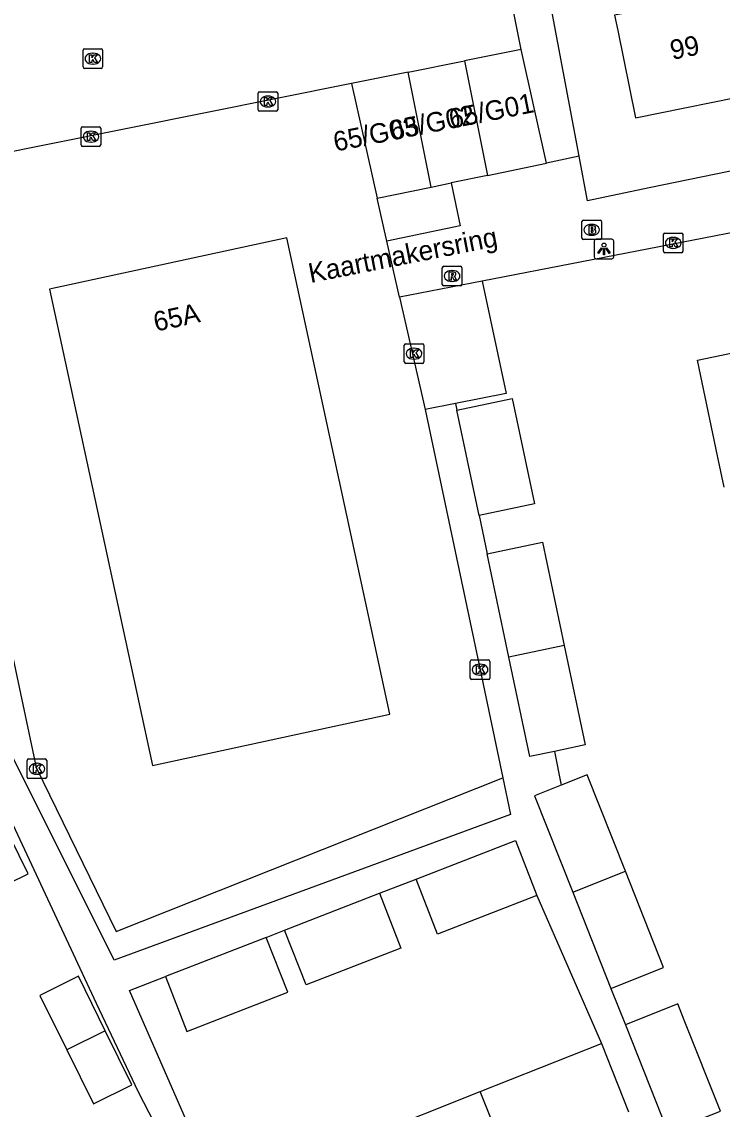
# Model space of a CAD drawing. Extents: x 162990 to 165007, y 383433 to 384336.
# Drawn here: x 163961.2 to 163997, y 384040.4 to 384096 of the extents above; entities that cross this region are included whole.
import ezdxf

# ---------------------------------------------------------------- set-up
doc = ezdxf.new("R2010")
doc.units = 0
for name, color, linetype in [('IMGEO_Brandkraan', 7, 'Continuous'), ('IMGEO_Hek', 7, 'Continuous'), ('IMGEO_Kolk', 7, 'Continuous'), ('IMGEO_Lichtpunt', 7, 'Continuous'), ('IMGEO_Openbare_ruimte_label', 7, 'Continuous'), ('IMGEO_Pand', 7, 'Continuous'), ('IMGEO_Pand_nummerreeks', 7, 'Continuous'), ('IMGEO_Rijbaan_lokaal_open', 7, 'Continuous'), ('IMGEO_Rioolput', 7, 'Continuous'), ('IMGEO_Voetpad_open', 7, 'Continuous')]:
    doc.layers.add(name, color=color, linetype=linetype)

msp = doc.modelspace()

# ---------------------------------------------------------------- linework, layer by layer
at = {"layer": 'IMGEO_Brandkraan'}
for p, q in [((163989.911, 384085.904), (163990.763, 384085.904)), ((163989.836, 384084.978), (163989.836, 384085.83)), ((163990.324, 384085.684), (163990.349, 384085.684)), ((163990.837, 384085.83), (163990.837, 384084.978)), ((163990.763, 384084.904), (163989.911, 384084.904)), ((163990.347, 384085.124), (163990.322, 384085.124))]:
    msp.add_line(p, q, dxfattribs=at)
for points in [[(163989.911, 384085.904), (163990.763, 384085.904)], [(163989.836, 384084.978), (163989.836, 384085.83)], [(163990.184, 384085.604), (163990.184, 384085.204), (163990.397, 384085.204)], [(163990.415, 384085.604), (163990.184, 384085.604)], [(163990.363, 384085.523), (163990.309, 384085.523), (163990.309, 384085.447)], [(163990.309, 384085.447), (163990.362, 384085.447)], [(163990.371, 384085.371), (163990.309, 384085.371), (163990.309, 384085.29)], [(163990.837, 384085.83), (163990.837, 384084.978)], [(163990.763, 384084.904), (163989.911, 384084.904)], [(163990.309, 384085.29), (163990.371, 384085.29)]]:
    msp.add_lwpolyline(points, dxfattribs=at)
for centre, radius, start, end in [((163989.913, 384085.828), 0.0765, 91.552, 178.448), ((163989.913, 384085.828), 0.0765, 91.552, 178.448), ((163990.761, 384085.828), 0.0765, 1.552, 88.448), ((163990.761, 384085.828), 0.0765, 1.552, 88.448), ((163990.364, 384085.485), 0.0379, 267.8285, 90.9355), ((163990.372, 384085.33), 0.0404, 269.8759, 90.5077), ((163990.419, 384085.459), 0.145, 59.4692, 91.5367), ((163990.444, 384085.506), 0.0922, 285.5137, 58.1501), ((163990.449, 384085.314), 0.105, 301.3115, 78.989), ((163989.913, 384084.98), 0.0765, 181.552, 268.448), ((163989.913, 384084.98), 0.0765, 181.552, 268.448), ((163990.403, 384085.455), 0.251, 268.6676, 293.5347), ((163990.761, 384084.98), 0.0765, 271.552, 358.448), ((163990.761, 384084.98), 0.0765, 271.552, 358.448)]:
    msp.add_arc(centre, radius, start, end, dxfattribs=at)
for centre, major_axis, ratio, start_param, end_param in [((163990.323, 384085.404), (-0.387, 0.002), 0.722429, 4.712389, 7.853982), ((163990.348, 384085.404), (-0.39, 0.002), 0.717154, 1.570796, 4.712389)]:
    msp.add_ellipse(centre, major_axis=major_axis, ratio=ratio, start_param=start_param, end_param=end_param, dxfattribs=at)
at = {"layer": 'IMGEO_Hek'}
msp.add_lwpolyline([(163985.795, 384057.378), (163986.191, 384055.501), (163965.916, 384048.055), (163946.672, 384086.586)], dxfattribs=at)
at = {"layer": 'IMGEO_Kolk'}
for p, q in [((163964.332, 384093.734), (163964.332, 384094.586)), ((163964.407, 384094.66), (163965.259, 384094.66)), ((163964.82, 384094.44), (163964.845, 384094.44)), ((163965.333, 384094.586), (163965.333, 384093.734)), ((163964.843, 384093.88), (163964.818, 384093.88)), ((163965.259, 384093.66), (163964.407, 384093.66)), ((163973.283, 384091.543), (163973.283, 384092.395)), ((163973.358, 384092.469), (163974.21, 384092.469)), ((163973.771, 384092.249), (163973.796, 384092.249)), ((163974.284, 384092.395), (163974.284, 384091.543)), ((163974.21, 384091.469), (163973.358, 384091.469)), ((163973.794, 384091.689), (163973.769, 384091.689)), ((163964.235, 384089.746), (163964.235, 384090.598)), ((163964.31, 384090.672), (163965.162, 384090.672)), ((163964.723, 384090.452), (163964.748, 384090.452)), ((163965.236, 384090.598), (163965.236, 384089.746)), ((163964.746, 384089.892), (163964.721, 384089.892)), ((163965.162, 384089.672), (163964.31, 384089.672)), ((163994.004, 384084.311), (163994.004, 384085.163)), ((163994.079, 384085.237), (163994.931, 384085.237)), ((163994.492, 384085.017), (163994.517, 384085.017)), ((163995.005, 384085.163), (163995.005, 384084.311)), ((163994.931, 384084.237), (163994.079, 384084.237)), ((163994.515, 384084.457), (163994.49, 384084.457)), ((163980.755, 384078.647), (163980.755, 384079.499)), ((163980.83, 384079.573), (163981.682, 384079.573)), ((163981.243, 384079.353), (163981.268, 384079.353)), ((163981.756, 384079.499), (163981.756, 384078.647)), ((163981.266, 384078.793), (163981.241, 384078.793)), ((163981.682, 384078.573), (163980.83, 384078.573)), ((163984.13, 384062.484), (163984.13, 384063.336)), ((163984.205, 384063.41), (163985.057, 384063.41)), ((163984.618, 384063.19), (163984.643, 384063.19)), ((163985.131, 384063.336), (163985.131, 384062.484)), ((163984.641, 384062.63), (163984.616, 384062.63)), ((163985.057, 384062.41), (163984.205, 384062.41)), ((163961.473, 384057.416), (163961.473, 384058.268)), ((163961.548, 384058.342), (163962.4, 384058.342)), ((163961.961, 384058.122), (163961.986, 384058.122)), ((163962.474, 384058.268), (163962.474, 384057.416)), ((163961.984, 384057.562), (163961.959, 384057.562)), ((163962.4, 384057.342), (163961.548, 384057.342))]:
    msp.add_line(p, q, dxfattribs=at)
for points in [[(163964.332, 384093.734), (163964.332, 384094.586)], [(163964.407, 384094.66), (163965.259, 384094.66)], [(163964.653, 384094.36), (163964.776, 384094.36), (163964.776, 384094.209), (163964.906, 384094.36), (163965.07, 384094.36), (163964.924, 384094.209), (163965.077, 384093.96), (163964.925, 384093.96), (163964.84, 384094.124), (163964.776, 384094.057), (163964.776, 384093.96), (163964.653, 384093.96), (163964.653, 384094.36)], [(163965.333, 384094.586), (163965.333, 384093.734)], [(163965.259, 384093.66), (163964.407, 384093.66)], [(163973.283, 384091.543), (163973.283, 384092.395)], [(163973.358, 384092.469), (163974.21, 384092.469)], [(163973.604, 384092.169), (163973.727, 384092.169), (163973.727, 384092.018), (163973.857, 384092.169), (163974.021, 384092.169), (163973.875, 384092.018), (163974.028, 384091.769), (163973.876, 384091.769), (163973.791, 384091.933), (163973.727, 384091.866), (163973.727, 384091.769), (163973.604, 384091.769), (163973.604, 384092.169)], [(163974.284, 384092.395), (163974.284, 384091.543)], [(163974.21, 384091.469), (163973.358, 384091.469)], [(163964.235, 384089.746), (163964.235, 384090.598)], [(163964.31, 384090.672), (163965.162, 384090.672)], [(163964.556, 384090.372), (163964.679, 384090.372), (163964.679, 384090.221), (163964.809, 384090.372), (163964.973, 384090.372), (163964.827, 384090.221), (163964.98, 384089.972), (163964.828, 384089.972), (163964.743, 384090.136), (163964.679, 384090.069), (163964.679, 384089.972), (163964.556, 384089.972), (163964.556, 384090.372)], [(163965.236, 384090.598), (163965.236, 384089.746)], [(163965.162, 384089.672), (163964.31, 384089.672)], [(163994.004, 384084.311), (163994.004, 384085.163)], [(163994.079, 384085.237), (163994.931, 384085.237)], [(163994.325, 384084.937), (163994.448, 384084.937), (163994.448, 384084.786), (163994.578, 384084.937), (163994.742, 384084.937), (163994.596, 384084.786), (163994.749, 384084.537), (163994.597, 384084.537), (163994.512, 384084.701), (163994.448, 384084.634), (163994.448, 384084.537), (163994.325, 384084.537), (163994.325, 384084.937)], [(163995.005, 384085.163), (163995.005, 384084.311)], [(163994.931, 384084.237), (163994.079, 384084.237)], [(163980.755, 384078.647), (163980.755, 384079.499)], [(163980.83, 384079.573), (163981.682, 384079.573)], [(163981.076, 384079.273), (163981.199, 384079.273), (163981.199, 384079.122), (163981.329, 384079.273), (163981.493, 384079.273), (163981.347, 384079.122), (163981.5, 384078.873), (163981.348, 384078.873), (163981.263, 384079.037), (163981.199, 384078.97), (163981.199, 384078.873), (163981.076, 384078.873), (163981.076, 384079.273)], [(163981.756, 384079.499), (163981.756, 384078.647)], [(163981.682, 384078.573), (163980.83, 384078.573)], [(163984.13, 384062.484), (163984.13, 384063.336)], [(163984.205, 384063.41), (163985.057, 384063.41)], [(163984.451, 384063.11), (163984.574, 384063.11), (163984.574, 384062.959), (163984.704, 384063.11), (163984.868, 384063.11), (163984.722, 384062.959), (163984.875, 384062.71), (163984.723, 384062.71), (163984.638, 384062.874), (163984.574, 384062.807), (163984.574, 384062.71), (163984.451, 384062.71), (163984.451, 384063.11)], [(163985.131, 384063.336), (163985.131, 384062.484)], [(163985.057, 384062.41), (163984.205, 384062.41)], [(163961.473, 384057.416), (163961.473, 384058.268)], [(163961.548, 384058.342), (163962.4, 384058.342)], [(163962.474, 384058.268), (163962.474, 384057.416)], [(163961.794, 384058.042), (163961.917, 384058.042), (163961.917, 384057.891), (163962.047, 384058.042), (163962.211, 384058.042), (163962.065, 384057.891), (163962.218, 384057.642), (163962.066, 384057.642), (163961.981, 384057.806), (163961.917, 384057.739), (163961.917, 384057.642), (163961.794, 384057.642), (163961.794, 384058.042)], [(163962.4, 384057.342), (163961.548, 384057.342)]]:
    msp.add_lwpolyline(points, dxfattribs=at)
for centre, start, end in [((163964.409, 384094.584), 91.552, 178.448), ((163964.409, 384094.584), 91.552, 178.448), ((163965.257, 384094.584), 1.552, 88.448), ((163965.257, 384094.584), 1.552, 88.448), ((163964.409, 384093.736), 181.552, 268.448), ((163964.409, 384093.736), 181.552, 268.448), ((163965.257, 384093.736), 271.552, 358.448), ((163965.257, 384093.736), 271.552, 358.448), ((163973.36, 384092.393), 91.552, 178.448), ((163973.36, 384092.393), 91.552, 178.448), ((163974.208, 384092.393), 1.552, 88.448), ((163974.208, 384092.393), 1.552, 88.448), ((163973.36, 384091.545), 181.552, 268.448), ((163973.36, 384091.545), 181.552, 268.448), ((163974.208, 384091.545), 271.552, 358.448), ((163974.208, 384091.545), 271.552, 358.448), ((163964.312, 384090.596), 91.552, 178.448), ((163964.312, 384090.596), 91.552, 178.448), ((163965.16, 384090.596), 1.552, 88.448), ((163965.16, 384090.596), 1.552, 88.448), ((163964.312, 384089.748), 181.552, 268.448), ((163964.312, 384089.748), 181.552, 268.448), ((163965.16, 384089.748), 271.552, 358.448), ((163965.16, 384089.748), 271.552, 358.448), ((163994.081, 384085.161), 91.552, 178.448), ((163994.081, 384085.161), 91.552, 178.448), ((163994.929, 384085.161), 1.552, 88.448), ((163994.929, 384085.161), 1.552, 88.448), ((163994.081, 384084.313), 181.552, 268.448), ((163994.081, 384084.313), 181.552, 268.448), ((163994.929, 384084.313), 271.552, 358.448), ((163994.929, 384084.313), 271.552, 358.448), ((163980.832, 384079.497), 91.552, 178.448), ((163980.832, 384079.497), 91.552, 178.448), ((163981.68, 384079.497), 1.552, 88.448), ((163981.68, 384079.497), 1.552, 88.448), ((163980.832, 384078.649), 181.552, 268.448), ((163980.832, 384078.649), 181.552, 268.448), ((163981.68, 384078.649), 271.552, 358.448), ((163981.68, 384078.649), 271.552, 358.448), ((163984.207, 384063.334), 91.552, 178.448), ((163984.207, 384063.334), 91.552, 178.448), ((163985.055, 384063.334), 1.552, 88.448), ((163985.055, 384063.334), 1.552, 88.448), ((163984.207, 384062.486), 181.552, 268.448), ((163984.207, 384062.486), 181.552, 268.448), ((163985.055, 384062.486), 271.552, 358.448), ((163985.055, 384062.486), 271.552, 358.448), ((163961.55, 384058.266), 91.552, 178.448), ((163961.55, 384058.266), 91.552, 178.448), ((163962.398, 384058.266), 1.552, 88.448), ((163962.398, 384058.266), 1.552, 88.448), ((163961.55, 384057.418), 181.552, 268.448), ((163961.55, 384057.418), 181.552, 268.448), ((163962.398, 384057.418), 271.552, 358.448), ((163962.398, 384057.418), 271.552, 358.448)]:
    msp.add_arc(centre, 0.0765, start, end, dxfattribs=at)
for centre, major_axis, ratio, start_param, end_param in [((163964.819, 384094.16), (-0.387, 0.002), 0.722429, 4.712389, 7.853982), ((163964.844, 384094.16), (-0.39, 0.002), 0.717154, 1.570796, 4.712389), ((163973.77, 384091.969), (-0.387, 0.002), 0.722429, 4.712389, 7.853982), ((163973.795, 384091.969), (-0.39, 0.002), 0.717154, 1.570796, 4.712389), ((163964.722, 384090.172), (-0.387, 0.002), 0.722429, 4.712389, 7.853982), ((163964.747, 384090.172), (-0.39, 0.002), 0.717154, 1.570796, 4.712389), ((163994.491, 384084.737), (-0.387, 0.002), 0.722429, 4.712389, 7.853982), ((163994.516, 384084.737), (-0.39, 0.002), 0.717154, 1.570796, 4.712389), ((163981.242, 384079.073), (-0.387, 0.002), 0.722429, 4.712389, 7.853982), ((163981.267, 384079.073), (-0.39, 0.002), 0.717154, 1.570796, 4.712389), ((163984.617, 384062.91), (-0.387, 0.002), 0.722429, 4.712389, 7.853982), ((163984.642, 384062.91), (-0.39, 0.002), 0.717154, 1.570796, 4.712389), ((163961.96, 384057.842), (-0.387, 0.002), 0.722429, 4.712389, 7.853982), ((163961.985, 384057.842), (-0.39, 0.002), 0.717154, 1.570796, 4.712389)]:
    msp.add_ellipse(centre, major_axis=major_axis, ratio=ratio, start_param=start_param, end_param=end_param, dxfattribs=at)
at = {"layer": 'IMGEO_Lichtpunt'}
for p, q in [((163990.466, 384084.828), (163990.466, 384084.021)), ((163990.466, 384084.828), (163990.466, 384084.021)), ((163991.368, 384084.923), (163990.56, 384084.923)), ((163991.368, 384084.923), (163990.56, 384084.923)), ((163991.462, 384084.021), (163991.462, 384084.828)), ((163991.462, 384084.021), (163991.462, 384084.828)), ((163990.56, 384083.927), (163991.368, 384083.927)), ((163990.56, 384083.927), (163991.368, 384083.927))]:
    msp.add_line(p, q, dxfattribs=at)
for points in [[(163990.84, 384084.492), (163990.879, 384084.464), (163990.691, 384084.202), (163990.653, 384084.229), (163990.84, 384084.492)], [(163990.942, 384084.444), (163990.989, 384084.444), (163990.989, 384084.122), (163990.942, 384084.122), (163990.942, 384084.444)], [(163991.052, 384084.464), (163991.09, 384084.491), (163991.277, 384084.229), (163991.238, 384084.201), (163991.052, 384084.464)]]:
    msp.add_lwpolyline(points, dxfattribs=at)
msp.add_circle((163990.965, 384084.626), 0.0994, dxfattribs=at)
for centre, start, end in [((163990.56, 384084.828), 90, 180), ((163990.56, 384084.828), 90, 180), ((163991.368, 384084.828), 0, 90), ((163991.368, 384084.828), 0, 90), ((163990.56, 384084.021), 180, 270), ((163990.56, 384084.021), 180, 270), ((163991.368, 384084.021), 270, 0), ((163991.368, 384084.021), 270, 360)]:
    msp.add_arc(centre, 0.0946, start, end, dxfattribs=at)
at = {"layer": 'IMGEO_Pand'}
for points in [[(163998.25, 384101.018), (163996.684, 384100.703), (163991.787, 384099.691), (163992.423, 384096.563), (163991.511, 384096.377), (163991.669, 384095.597), (163992.575, 384091.141), (163998.962, 384092.437)], [(163986.724, 384094.62), (163983.835, 384094.041)], [(163988.027, 384088.819), (163986.724, 384094.62)], [(163980.946, 384093.461), (163983.835, 384094.041)], [(163983.835, 384094.041), (163985.008, 384088.192)], [(163980.946, 384093.461), (163978.057, 384092.882)], [(163982.123, 384087.593), (163980.946, 384093.461)], [(163978.057, 384092.882), (163979.372, 384087.021)], [(163985.008, 384088.192), (163988.027, 384088.819)], [(163985.008, 384088.192), (163983.154, 384087.807)], [(163979.372, 384087.021), (163982.123, 384087.593)], [(163982.123, 384087.593), (163983.154, 384087.807)], [(163967.876, 384058.007), (163980.023, 384060.633), (163974.757, 384084.999), (163962.609, 384082.374), (163967.876, 384058.007)], [(163997.109, 384072.248), (163996.772, 384073.846), (163995.753, 384078.741), (163999.425, 384079.505), (163999.634, 384078.503), (164000, 384078.579), (164003.994, 384079.409), (164005.307, 384073.161)], [(163983.447, 384076.181), (163986.275, 384076.774), (163987.405, 384071.392), (163984.577, 384070.798)], [(163984.577, 384070.798), (163983.447, 384076.181)], [(163984.988, 384068.841), (163987.816, 384069.435), (163988.927, 384064.144)], [(163986.099, 384063.551), (163984.988, 384068.841)], [(163988.927, 384064.144), (163986.099, 384063.551)], [(163988.927, 384064.144), (163989.995, 384059.061), (163988.428, 384058.732)], [(163988.428, 384058.732), (163987.166, 384058.467), (163986.099, 384063.551)], [(163988.774, 384057.002), (163987.419, 384056.465), (163989.371, 384051.537)], [(163992.058, 384052.601), (163990.106, 384057.529), (163988.774, 384057.002)], [(163958.208, 384054.288), (163959.57, 384051.506), (163961.528, 384052.473), (163960.168, 384055.248)], [(163981.359, 384052.198), (163986.439, 384054.171), (163987.53, 384051.362)], [(163989.371, 384051.537), (163992.058, 384052.601)], [(163991.322, 384046.61), (163994.009, 384047.674), (163992.058, 384052.601)], [(163987.53, 384051.362), (163982.45, 384049.389), (163981.359, 384052.198)], [(163979.494, 384051.474), (163980.585, 384048.665), (163975.744, 384046.785), (163974.63, 384049.586)], [(163974.63, 384049.586), (163979.494, 384051.474)], [(163989.371, 384051.537), (163991.322, 384046.61)], [(163968.54, 384047.221), (163969.631, 384044.412), (163974.802, 384046.419), (163973.688, 384049.22)], [(163973.688, 384049.22), (163968.54, 384047.221)], [(163965.461, 384044.447), (163964.094, 384047.227), (163962.124, 384046.247), (163963.496, 384043.475)], [(163994.227, 384039.274), (163996.914, 384040.338), (163995.073, 384044.987), (163994.745, 384045.814), (163992.058, 384044.75)], [(163992.058, 384044.75), (163992.386, 384043.923), (163994.227, 384039.274)], [(163963.496, 384043.475), (163964.867, 384040.703), (163966.823, 384041.676), (163965.461, 384044.447)], [(163965.461, 384044.447), (163963.496, 384043.475)], [(163984.64, 384041.328), (163990.834, 384043.786)], [(163990.834, 384043.786), (163992.218, 384040.299)], [(163978.83, 384039.023), (163984.64, 384041.328)], [(163986.845, 384033.132), (163985.115, 384037.482), (163986.025, 384037.842), (163984.64, 384041.328)]]:
    msp.add_lwpolyline(points, dxfattribs=at)
at = {"layer": 'IMGEO_Rijbaan_lokaal_open'}
for points in [[(163986.724, 384094.62), (163985.215, 384102.252), (163968.422, 384140.927)], [(163978.057, 384092.882), (163955.483, 384088.354)]]:
    msp.add_lwpolyline(points, dxfattribs=at)
at = {"layer": 'IMGEO_Rioolput'}
for p, q in [((163982.7, 384082.617), (163982.7, 384083.469)), ((163982.775, 384083.543), (163983.627, 384083.543)), ((163983.188, 384083.323), (163983.213, 384083.323)), ((163983.701, 384083.469), (163983.701, 384082.617)), ((163983.211, 384082.763), (163983.186, 384082.763)), ((163983.627, 384082.543), (163982.775, 384082.543))]:
    msp.add_line(p, q, dxfattribs=at)
for points in [[(163982.7, 384082.617), (163982.7, 384083.469)], [(163982.775, 384083.543), (163983.627, 384083.543)], [(163983.289, 384083.241), (163983.037, 384083.243), (163983.037, 384082.843)], [(163983.215, 384083.162), (163983.161, 384083.162), (163983.161, 384083.081)], [(163983.701, 384083.469), (163983.701, 384082.617)], [(163983.037, 384082.843), (163983.161, 384082.843), (163983.161, 384083.005), (163983.172, 384083.005)], [(163983.161, 384083.081), (163983.213, 384083.081)], [(163983.219, 384082.976), (163983.29, 384082.843), (163983.43, 384082.843), (163983.365, 384082.969)], [(163983.627, 384082.543), (163982.775, 384082.543)]]:
    msp.add_lwpolyline(points, dxfattribs=at)
for centre, radius, start, end in [((163982.777, 384083.467), 0.0765, 91.552, 178.448), ((163982.777, 384083.467), 0.0765, 91.552, 178.448), ((163983.221, 384083.066), 0.0964, 77.0061, 93.1865), ((163983.235, 384083.123), 0.0378, 276.6634, 79.6772), ((163983.288, 384083.131), 0.109, 350.3612, 89.416), ((163983.625, 384083.467), 0.0765, 1.552, 88.448), ((163983.625, 384083.467), 0.0765, 1.552, 88.448), ((163982.777, 384082.619), 0.0765, 181.552, 268.448), ((163982.777, 384082.619), 0.0765, 181.552, 268.448), ((163983.171, 384082.952), 0.0533, 26.0293, 88.6989), ((163983.197, 384083.27), 0.19, 274.7715, 282.9687), ((163983.286, 384083.131), 0.112, 277.5842, 350.9817), ((163983.27, 384082.916), 0.108, 29.5134, 73.7905), ((163983.625, 384082.619), 0.0765, 271.552, 358.448), ((163983.625, 384082.619), 0.0765, 271.552, 358.448)]:
    msp.add_arc(centre, radius, start, end, dxfattribs=at)
for centre, major_axis, ratio, start_param, end_param in [((163983.187, 384083.043), (-0.387, 0.002), 0.722429, 4.712389, 7.853982), ((163983.212, 384083.043), (-0.39, 0.002), 0.717154, 1.570796, 4.712389)]:
    msp.add_ellipse(centre, major_axis=major_axis, ratio=ratio, start_param=start_param, end_param=end_param, dxfattribs=at)
at = {"layer": 'IMGEO_Voetpad_open'}
for points in [[(163925.265, 384126.849), (163930.356, 384117.204), (163930.51, 384116.89), (163931.815, 384114.219), (163933.086, 384111.619), (163938.387, 384100.469), (163940.042, 384097.411), (163940.668, 384096.069), (163943.187, 384090.664), (163944.693, 384087.722), (163946.04, 384085.093), (163951.255, 384074.041), (163952.82, 384071.014), (163954.16, 384068.424), (163957.177, 384062.593), (163965.004, 384045.848), (163967.145, 384041.315), (163969.628, 384036.532), (163972.384, 384031.053), (163973.729, 384027.989)], [(163989.701, 384089.167), (163988.61, 384094.965), (163986.606, 384105.606), (163986.047, 384106.81)], [(164030.286, 384095.184), (164000, 384088.938), (163993.273, 384087.551), (163990.131, 384086.885), (163989.701, 384089.167)], [(163989.701, 384089.167), (163988.027, 384088.819)], [(163955.483, 384088.354), (163961.943, 384057.906), (163966.026, 384049.513), (163985.795, 384057.378)], [(163983.154, 384087.807), (163983.612, 384085.606), (163979.868, 384084.828)], [(163979.868, 384084.828), (163979.372, 384087.021)], [(163985.795, 384057.378), (163986.191, 384055.501), (163965.916, 384048.055), (163946.672, 384086.586)], [(164002.492, 384086.15), (164000.024, 384085.754), (163984.737, 384082.778)], [(163980.518, 384081.956), (163979.868, 384084.828)], [(163984.737, 384082.778), (163980.518, 384081.956)], [(163984.737, 384082.778), (163985.964, 384077.037), (163983.379, 384076.527), (163983.366, 384076.524)], [(163980.518, 384081.956), (163981.816, 384076.219)], [(163983.366, 384076.524), (163981.816, 384076.219)], [(163983.366, 384076.524), (163983.447, 384076.181)], [(163981.816, 384076.219), (163984.631, 384062.91), (163985.795, 384057.378)], [(163984.577, 384070.798), (163984.988, 384068.841)], [(163988.428, 384058.732), (163988.774, 384057.002)], [(163979.494, 384051.474), (163981.359, 384052.198)], [(163987.53, 384051.362), (163990.834, 384043.786)], [(163973.688, 384049.22), (163974.63, 384049.586)], [(163973.58, 384032.767), (163972.838, 384032.473), (163966.708, 384046.51), (163968.54, 384047.221)], [(163991.322, 384046.61), (163992.058, 384044.75)]]:
    msp.add_lwpolyline(points, dxfattribs=at)

# ---------------------------------------------------------------- texts
at = {"layer": 'IMGEO_Openbare_ruimte_label'}
msp.add_text('Kaartmakersring', height=1, rotation=11.1301, dxfattribs=at).set_placement((163975.961, 384082.685))
at = {"layer": 'IMGEO_Pand_nummerreeks'}
for s, rotation, p in [('99', 11.4731, (163994.458, 384094.094)), ('65/G01', 11.2188, (163983.147, 384090.577)), ('65/G02', 11.2188, (163980.13, 384089.979)), ('65/G03', 11.2188, (163977.235, 384089.404)), ('65A', 12.1933, (163968.05, 384080.194))]:
    msp.add_text(s, height=1, rotation=rotation, dxfattribs=at).set_placement(p)

doc.saveas('drawing.dxf')
